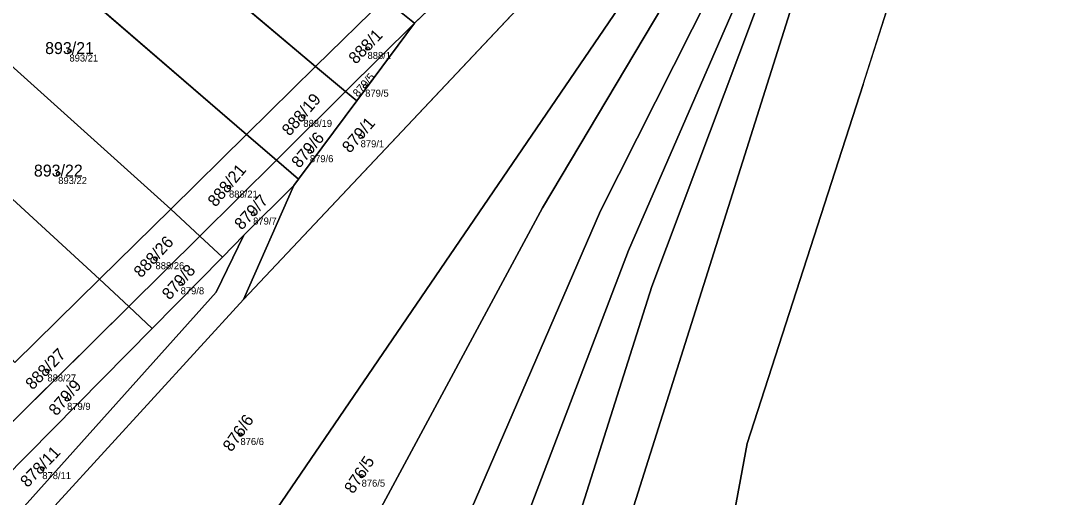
# Model space of a CAD drawing. Extents: x -603967 to -594699, y -1179315 to -1165625.
# Drawn here: x -597432 to -597284.6, y -1171401.5 to -1171333.6 of the extents above; entities that cross this region are included whole.
import ezdxf

# ---------------------------------------------------------------- set-up
doc = ezdxf.new("R2010")
doc.units = 0
for name, color, linetype in [('Definiční body', 7, 'Continuous'), ('Hranice parcel', 7, 'Continuous'), ('Parcelní čísla', 7, 'Continuous'), ('Polygon ku', 7, 'Continuous'), ('Polygon parcely', 7, 'Continuous')]:
    doc.layers.add(name, color=color, linetype=linetype)

msp = doc.modelspace()

# ---------------------------------------------------------------- linework, layer by layer
at = {"layer": 'Definiční body'}
for centre in [(-597382.58, -1171337.52994), (-597425.04, -1171337.89994), (-597382.91, -1171342.90994), (-597391.72, -1171347.20994), (-597383.56, -1171350.11994), (-597390.79, -1171352.23994), (-597426.64, -1171355.34994), (-597402.31, -1171357.27994), (-597398.87, -1171361.11994), (-597412.78, -1171367.47994), (-597409.2, -1171371.05994), (-597428.18, -1171383.46994), (-597425.38, -1171387.51994), (-597400.68, -1171392.52994), (-597428.91, -1171397.37994), (-597383.42, -1171398.45994)]:
    msp.add_circle(centre, 0.25, dxfattribs=at)
at = {"layer": 'Hranice parcel'}
for p, q in [((-597486.99, -1171258.29), (-597389.98, -1171340.1)), ((-597496.18, -1171266.69), (-597399.82, -1171349.78)), ((-597400.25, -1171373.28), (-597305.37, -1171272.56)), ((-597311.98, -1171342.64), (-597304.43, -1171319.02)), ((-597367.2, -1171325.53), (-597375.87, -1171333.94)), ((-597320.67, -1171326.8), (-597345.23, -1171404.47)), ((-597380.16, -1171330.44), (-597389.98, -1171340.1)), ((-597375.87, -1171333.94), (-597380.16, -1171330.44)), ((-597385.7, -1171343.68), (-597375.87, -1171333.94)), ((-597375.87, -1171333.94), (-597384.11, -1171345.01)), ((-597389.98, -1171340.1), (-597399.82, -1171349.78)), ((-597389.98, -1171340.1), (-597385.7, -1171343.68)), ((-597385.7, -1171343.68), (-597395.56, -1171353.45)), ((-597385.7, -1171343.68), (-597384.11, -1171345.01)), ((-597384.11, -1171345.01), (-597392.42, -1171356.16)), ((-597399.82, -1171349.78), (-597410.62, -1171360.4)), ((-597399.82, -1171349.78), (-597395.56, -1171353.45)), ((-597395.56, -1171353.45), (-597406.47, -1171364.25)), ((-597395.56, -1171353.45), (-597392.42, -1171356.16)), ((-597392.42, -1171356.16), (-597393.07, -1171357.03)), ((-597393.07, -1171357.03), (-597400.25, -1171373.28)), ((-597393.07, -1171357.03), (-597400.18, -1171364.14)), ((-597410.62, -1171360.4), (-597420.76, -1171370.38)), ((-597410.62, -1171360.4), (-597406.47, -1171364.25)), ((-597406.47, -1171364.25), (-597416.59, -1171374.28)), ((-597406.47, -1171364.25), (-597403.24, -1171367.24)), ((-597400.18, -1171364.14), (-597403.24, -1171367.24)), ((-597403.24, -1171367.24), (-597413.26, -1171377.4)), ((-597420.76, -1171370.38), (-597416.59, -1171374.28)), ((-597416.59, -1171374.28), (-597438.05, -1171395.53)), ((-597416.59, -1171374.28), (-597413.26, -1171377.4)), ((-597413.26, -1171377.4), (-597434.49, -1171398.91))]:
    msp.add_line(p, q, dxfattribs=at)
for points in [[(-597299.7, -1171268.37), (-597318.05, -1171289.57), (-597411.95, -1171427.19), (-597440.48, -1171473.06)], [(-597299.49, -1171268.52), (-597314.8, -1171287.53), (-597330.02, -1171313.79), (-597357.67, -1171360.22), (-597381.95, -1171405.38), (-597404.84, -1171445.83), (-597423.87, -1171482.34)], [(-597299.13, -1171268.78), (-597312.85, -1171288.16), (-597349.41, -1171360.64), (-597371.03, -1171410.66), (-597389.44, -1171450.14), (-597406.98, -1171491.78)], [(-597298.77, -1171269.04), (-597310.44, -1171287.85), (-597316.72, -1171300.39), (-597345.4, -1171366.29), (-597382.2, -1171462.76), (-597395.05, -1171498.44)], [(-597298.06, -1171269.55), (-597309.18, -1171287.29), (-597315.19, -1171299.92), (-597342.1, -1171371.44), (-597355.02, -1171412.3), (-597371.24, -1171461.36), (-597384.69, -1171504.23)], [(-597504.78, -1171274.54), (-597463.8, -1171312.54), (-597410.62, -1171360.4)], [(-597420.76, -1171370.38), (-597432.83, -1171382.26), (-597518.17, -1171286.79), (-597514.06, -1171283.04)], [(-597514.06, -1171283.04), (-597472.17, -1171323.11), (-597420.76, -1171370.38)], [(-597311.98, -1171342.64), (-597328.5, -1171393.81), (-597330.79, -1171406.09)], [(-597400.18, -1171364.14), (-597404.12, -1171372.23), (-597446.62, -1171419.62), (-597477.72, -1171457.61)], [(-597400.25, -1171373.28), (-597446.51, -1171423.81), (-597471.59, -1171455.69)]]:
    msp.add_lwpolyline(points, dxfattribs=at)
at = {"layer": 'Polygon ku'}
msp.add_lwpolyline([(-597330.79, -1171406.09), (-597328.5, -1171393.81), (-597311.98, -1171342.64), (-597304.43, -1171319.02), (-597299.44, -1171304.37), (-597293.33, -1171286.58), (-597284.6, -1171271.09), (-597288.43, -1171266.96), (-597292.07, -1171263.03), (-597293.47, -1171261.54), (-597294.92, -1171262.83), (-597300.38, -1171267.91), (-597305.37, -1171272.56), (-597309.1, -1171269.82), (-597333.07, -1171248.87), (-597338.7, -1171244.05), (-597339.35, -1171243.49), (-597342.83, -1171240.51), (-597375.75, -1171212.32), (-597386.18, -1171203.38)], dxfattribs=at)
at = {"layer": 'Polygon parcely'}
for points in [[(-597519.45, -1171287.94), (-597434.29, -1171384), (-597441.73, -1171392.05), (-597438.05, -1171395.53), (-597416.59, -1171374.28), (-597420.76, -1171370.38), (-597432.83, -1171382.26), (-597518.17, -1171286.79), (-597514.06, -1171283.04), (-597517.08, -1171280.25), (-597519.96, -1171282.89), (-597546.95, -1171253.04), (-597560.31, -1171240.95), (-597568.57, -1171234.15), (-597522.47, -1171285.14), (-597538.99, -1171299.95), (-597536.01, -1171302.78)], [(-597389.98, -1171340.1), (-597380.16, -1171330.44), (-597478.28, -1171250.33), (-597486.99, -1171258.29)], [(-597399.82, -1171349.78), (-597389.98, -1171340.1), (-597486.99, -1171258.29), (-597496.18, -1171266.69)], [(-597345.23, -1171404.47), (-597331.22, -1171407.48), (-597330.79, -1171406.09), (-597328.5, -1171393.81), (-597311.98, -1171342.64), (-597304.43, -1171319.02), (-597299.44, -1171304.37), (-597293.33, -1171286.58), (-597284.6, -1171271.09), (-597288.43, -1171266.96), (-597292.07, -1171263.03), (-597293.47, -1171261.54), (-597295.13, -1171264.88), (-597297.58, -1171269.89), (-597304.13, -1171283.29), (-597311.3, -1171300.77), (-597320.67, -1171326.8)], [(-597463.8, -1171312.54), (-597410.62, -1171360.4), (-597399.82, -1171349.78), (-597496.18, -1171266.69), (-597504.78, -1171274.54)], [(-597299.7, -1171268.37), (-597300.38, -1171267.91), (-597305.37, -1171272.56), (-597400.25, -1171373.28), (-597446.51, -1171423.81), (-597471.59, -1171455.69), (-597440.48, -1171473.06), (-597411.95, -1171427.19), (-597318.05, -1171289.57)], [(-597299.49, -1171268.52), (-597299.7, -1171268.37), (-597318.05, -1171289.57), (-597411.95, -1171427.19), (-597440.48, -1171473.06), (-597423.87, -1171482.34), (-597404.84, -1171445.83), (-597381.95, -1171405.38), (-597357.67, -1171360.22), (-597330.02, -1171313.79), (-597314.8, -1171287.53)], [(-597357.67, -1171360.22), (-597381.95, -1171405.38), (-597404.84, -1171445.83), (-597423.87, -1171482.34), (-597406.98, -1171491.78), (-597389.44, -1171450.14), (-597371.03, -1171410.66), (-597349.41, -1171360.64), (-597312.85, -1171288.16), (-597299.13, -1171268.78), (-597299.49, -1171268.52), (-597314.8, -1171287.53), (-597330.02, -1171313.79)], [(-597299.13, -1171268.78), (-597312.85, -1171288.16), (-597349.41, -1171360.64), (-597371.03, -1171410.66), (-597389.44, -1171450.14), (-597406.98, -1171491.78), (-597395.05, -1171498.44), (-597382.2, -1171462.76), (-597345.4, -1171366.29), (-597316.72, -1171300.39), (-597310.44, -1171287.85), (-597298.77, -1171269.04)], [(-597345.4, -1171366.29), (-597382.2, -1171462.76), (-597395.05, -1171498.44), (-597384.69, -1171504.23), (-597371.24, -1171461.36), (-597355.02, -1171412.3), (-597342.1, -1171371.44), (-597315.19, -1171299.92), (-597309.18, -1171287.29), (-597298.06, -1171269.55), (-597298.77, -1171269.04), (-597310.44, -1171287.85), (-597316.72, -1171300.39)], [(-597346.74, -1171409.25), (-597345.23, -1171404.47), (-597320.67, -1171326.8), (-597311.3, -1171300.77), (-597304.13, -1171283.29), (-597297.58, -1171269.89), (-597298.06, -1171269.55), (-597309.18, -1171287.29), (-597315.19, -1171299.92), (-597342.1, -1171371.44), (-597355.02, -1171412.3), (-597371.24, -1171461.36), (-597384.69, -1171504.23), (-597373.51, -1171510.48), (-597354.78, -1171441.7)], [(-597314.81, -1171274.84), (-597315.96, -1171275.85), (-597318.11, -1171278.65), (-597321.74, -1171282.12), (-597335.86, -1171295.61), (-597345.89, -1171305.19), (-597356.88, -1171315.68), (-597367.2, -1171325.53), (-597375.87, -1171333.94), (-597384.11, -1171345.01), (-597392.42, -1171356.16), (-597393.07, -1171357.03), (-597400.25, -1171373.28), (-597305.37, -1171272.56), (-597309.1, -1171269.82)], [(-597472.17, -1171323.11), (-597420.76, -1171370.38), (-597410.62, -1171360.4), (-597463.8, -1171312.54), (-597504.78, -1171274.54), (-597514.06, -1171283.04)], [(-597514.06, -1171283.04), (-597518.17, -1171286.79), (-597432.83, -1171382.26), (-597420.76, -1171370.38), (-597472.17, -1171323.11)], [(-597367.2, -1171325.53), (-597371.53, -1171322.01), (-597380.16, -1171330.44), (-597375.87, -1171333.94)], [(-597380.16, -1171330.44), (-597389.98, -1171340.1), (-597385.7, -1171343.68), (-597375.87, -1171333.94)], [(-597384.11, -1171345.01), (-597375.87, -1171333.94), (-597385.7, -1171343.68)], [(-597395.56, -1171353.45), (-597385.7, -1171343.68), (-597389.98, -1171340.1), (-597399.82, -1171349.78)], [(-597385.7, -1171343.68), (-597395.56, -1171353.45), (-597392.42, -1171356.16), (-597384.11, -1171345.01)], [(-597399.82, -1171349.78), (-597410.62, -1171360.4), (-597406.47, -1171364.25), (-597395.56, -1171353.45)], [(-597395.56, -1171353.45), (-597406.47, -1171364.25), (-597403.24, -1171367.24), (-597400.18, -1171364.14), (-597393.07, -1171357.03), (-597392.42, -1171356.16)], [(-597446.62, -1171419.62), (-597477.72, -1171457.61), (-597474.54, -1171459.44), (-597471.59, -1171455.69), (-597446.51, -1171423.81), (-597400.25, -1171373.28), (-597393.07, -1171357.03), (-597400.18, -1171364.14), (-597404.12, -1171372.23)], [(-597416.59, -1171374.28), (-597406.47, -1171364.25), (-597410.62, -1171360.4), (-597420.76, -1171370.38)], [(-597403.24, -1171367.24), (-597413.26, -1171377.4), (-597434.49, -1171398.91), (-597442.99, -1171407.52), (-597452.88, -1171418.22), (-597467.22, -1171433.75), (-597469.94, -1171437.13), (-597481.29, -1171451.23), (-597483.39, -1171454.62), (-597477.72, -1171457.61), (-597446.62, -1171419.62), (-597404.12, -1171372.23), (-597400.18, -1171364.14)], [(-597413.26, -1171377.4), (-597403.24, -1171367.24), (-597406.47, -1171364.25), (-597416.59, -1171374.28)], [(-597434.49, -1171398.91), (-597413.26, -1171377.4), (-597416.59, -1171374.28), (-597438.05, -1171395.53)]]:
    msp.add_lwpolyline(points, close=True, dxfattribs=at)

# ---------------------------------------------------------------- texts
at = {"layer": 'Definiční body'}
for s, p in [('893/21', (-597425.04, -1171339.389)), ('888/1', (-597382.58, -1171339.019)), ('879/5', (-597382.91, -1171344.399)), ('888/19', (-597391.72, -1171348.699)), ('879/1', (-597383.56, -1171351.609)), ('879/6', (-597390.79, -1171353.729)), ('893/22', (-597426.64, -1171356.839)), ('888/21', (-597402.31, -1171358.769)), ('879/7', (-597398.87, -1171362.609)), ('888/26', (-597412.78, -1171368.969)), ('879/8', (-597409.2, -1171372.549)), ('888/27', (-597428.18, -1171384.959)), ('879/9', (-597425.38, -1171389.009)), ('876/6', (-597400.68, -1171394.019)), ('878/11', (-597428.91, -1171398.869)), ('876/5', (-597383.42, -1171399.949))]:
    msp.add_text(s, height=0.999996, dxfattribs=at).set_placement(p)
at = {"layer": 'Parcelní čísla'}
for s, height, rotation, p in [('888/1', 1.699998, 46, (-597384.244, -1171339.865)), ('879/5', 1.14, 49, (-597383.942, -1171344.532)), ('888/19', 1.699998, 49, (-597393.673, -1171350.104)), ('879/1', 1.699998, 49, (-597385.099, -1171352.539)), ('879/6', 1.699998, 50, (-597392.287, -1171354.685)), ('888/21', 1.699998, 50, (-597404.212, -1171360.208)), ('879/7', 1.699998, 47, (-597400.493, -1171363.484)), ('888/26', 1.699998, 47, (-597414.833, -1171370.305)), ('879/8', 1.699998, 48, (-597410.781, -1171373.452)), ('888/27', 1.699998, 46, (-597430.282, -1171386.258)), ('879/9', 1.699998, 50, (-597426.877, -1171389.965)), ('876/6', 1.699998, 55, (-597401.958, -1171395.096)), ('878/11', 1.699998, 46, (-597431.012, -1171400.168)), ('876/5', 1.699998, 57, (-597384.608, -1171401.07))]:
    msp.add_text(s, height=height, rotation=rotation, dxfattribs=at).set_placement(p)
for s, p in [('893/21', (-597428.506, -1171338.325)), ('893/22', (-597430.106, -1171355.775))]:
    msp.add_text(s, height=1.699998, dxfattribs=at).set_placement(p)

doc.saveas('drawing.dxf')
